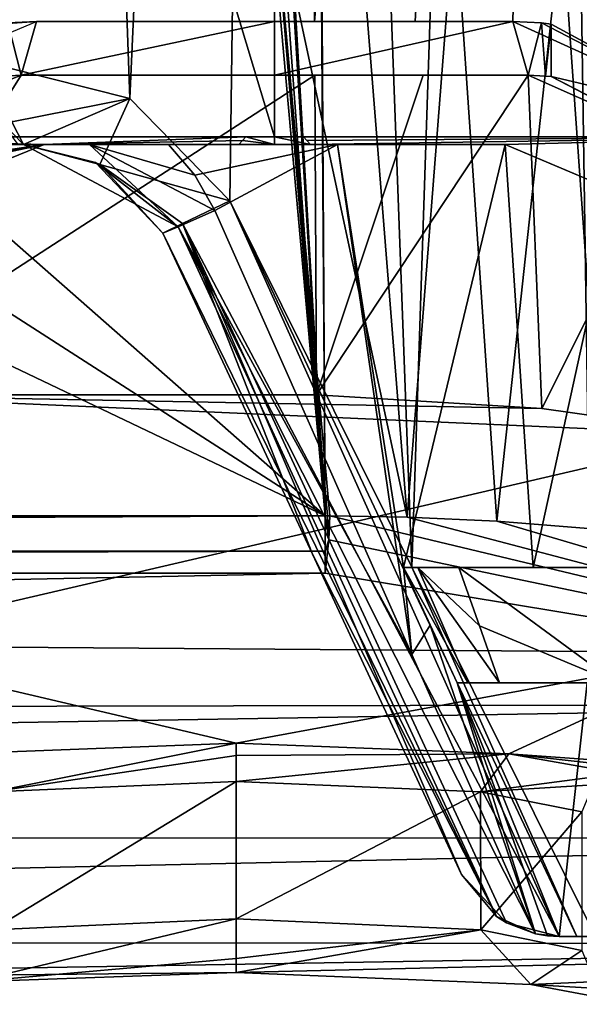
# Model space of a CAD drawing. Extents: x -250 to 250, y -968 to 894.
# Tile 489 of 656: x 222 to 229, y -967 to -955. Entities that reach past the tile are written whole.
import ezdxf

# ---------------------------------------------------------------- set-up
doc = ezdxf.new("R2010")
doc.units = 0
doc.header["$LTSCALE"] = 3.583593
for name, color, linetype in [('4432', 7, 'CONTINUOUS'), ('4447', 7, 'CONTINUOUS'), ('4465', 7, 'CONTINUOUS'), ('4471', 7, 'CONTINUOUS'), ('4472', 7, 'CONTINUOUS'), ('4505', 7, 'CONTINUOUS'), ('4529', 7, 'CONTINUOUS'), ('4537', 7, 'CONTINUOUS'), ('4555', 7, 'CONTINUOUS'), ('4567', 7, 'CONTINUOUS'), ('4572', 7, 'CONTINUOUS'), ('4582', 7, 'CONTINUOUS'), ('4600', 7, 'CONTINUOUS'), ('4601', 7, 'CONTINUOUS'), ('4613', 7, 'CONTINUOUS'), ('4635', 7, 'CONTINUOUS'), ('4672', 7, 'CONTINUOUS'), ('4708', 7, 'CONTINUOUS'), ('4721', 7, 'CONTINUOUS'), ('4782', 7, 'CONTINUOUS'), ('4786', 7, 'CONTINUOUS'), ('4787', 7, 'CONTINUOUS'), ('4792', 7, 'CONTINUOUS'), ('4843', 7, 'CONTINUOUS'), ('4845', 7, 'CONTINUOUS'), ('4855', 7, 'CONTINUOUS'), ('4888', 7, 'CONTINUOUS'), ('4919', 7, 'CONTINUOUS'), ('4935', 7, 'CONTINUOUS'), ('4951', 7, 'CONTINUOUS'), ('4956', 7, 'CONTINUOUS'), ('4958', 7, 'CONTINUOUS'), ('4976', 7, 'CONTINUOUS'), ('4985', 7, 'CONTINUOUS'), ('4990', 7, 'CONTINUOUS'), ('4992', 7, 'CONTINUOUS'), ('5003', 7, 'CONTINUOUS'), ('5007', 7, 'CONTINUOUS'), ('5025', 7, 'CONTINUOUS'), ('5031', 7, 'CONTINUOUS'), ('5036', 7, 'CONTINUOUS'), ('5043', 7, 'CONTINUOUS'), ('5058', 7, 'CONTINUOUS'), ('5059', 7, 'CONTINUOUS'), ('5071', 7, 'CONTINUOUS'), ('5087', 7, 'CONTINUOUS'), ('5095', 7, 'CONTINUOUS'), ('5103', 7, 'CONTINUOUS'), ('5106', 7, 'CONTINUOUS'), ('5123', 7, 'CONTINUOUS'), ('5139', 7, 'CONTINUOUS'), ('5140', 7, 'CONTINUOUS'), ('5149', 7, 'CONTINUOUS')]:
    doc.layers.add(name, color=color, linetype=linetype)

msp = doc.modelspace()

# ---------------------------------------------------------------- linework, layer by layer
at = {"layer": '4432', "color": 7, "linetype": 'CONTINUOUS'}
for points in [[(223.546, -957.355, -14.99), (225.492, -961.527, -14.935), (223.546, -957.355, -14.677), (223.546, -957.355, -14.99)], [(223.546, -957.355, -14.677), (225.492, -961.527, -14.935), (225.492, -961.527, -14.657), (223.546, -957.355, -14.677)], [(225.492, -961.527, -14.935), (227.433, -965.691, -14.623), (227.433, -965.691, -14.376), (225.492, -961.527, -14.935)], [(225.492, -961.527, -14.935), (227.433, -965.691, -14.376), (225.492, -961.527, -14.657), (225.492, -961.527, -14.935)]]:
    msp.add_3dface(points, dxfattribs=at)
at = {"layer": '4447', "color": 7, "linetype": 'CONTINUOUS'}
for points in [[(226.784, -962.83, -13.886), (224.22, -957.059, -13.978), (223.747, -957.271, -14.17), (226.784, -962.83, -13.886)], [(223.747, -957.271, -14.17), (223.546, -957.355, -14.677), (227.887, -966.237, -13.84), (223.747, -957.271, -14.17)], [(228.397, -966.465, -13.582), (226.784, -962.83, -13.886), (223.747, -957.271, -14.17), (228.397, -966.465, -13.582)], [(228.397, -966.465, -13.582), (223.747, -957.271, -14.17), (227.887, -966.237, -13.84), (228.397, -966.465, -13.582)], [(223.546, -957.355, -14.677), (225.492, -961.527, -14.657), (227.887, -966.237, -13.84), (223.546, -957.355, -14.677)], [(225.492, -961.527, -14.657), (227.433, -965.691, -14.376), (227.887, -966.237, -13.84), (225.492, -961.527, -14.657)]]:
    msp.add_3dface(points, dxfattribs=at)
at = {"layer": '4465', "color": 7, "linetype": 'CONTINUOUS'}
for points in [[(228, -953.7, -13.675), (231.27, -955.109, -12.517), (228.5, -949.2, -13.555), (228, -953.7, -13.675)], [(228.5, -949.2, -13.555), (231.27, -955.109, -12.517), (233.175, -953.697, -11.365), (228.5, -949.2, -13.555)], [(225.818, -956.2, -13.976), (223.617, -956.2, -13.931), (223.96, -956.6, -13.961), (225.818, -956.2, -13.976)], [(224.22, -957.059, -13.978), (225.818, -956.2, -13.976), (223.96, -956.6, -13.961), (224.22, -957.059, -13.978)], [(225.818, -956.2, -13.976), (224.22, -957.059, -13.978), (226.784, -962.83, -13.886), (225.818, -956.2, -13.976)], [(226.676, -961.7, -13.899), (225.818, -956.2, -13.976), (226.784, -962.83, -13.886), (226.676, -961.7, -13.899)], [(228, -956.2, -13.675), (225.818, -956.2, -13.976), (226.676, -961.7, -13.899), (228, -956.2, -13.675)], [(228.363, -961.7, -13.59), (228, -956.2, -13.675), (226.676, -961.7, -13.899), (228.363, -961.7, -13.59)], [(229.436, -956.808, -13.279), (228, -956.2, -13.675), (228.363, -961.7, -13.59), (229.436, -956.808, -13.279)], [(230, -961.7, -13.077), (229.436, -956.808, -13.279), (228.363, -961.7, -13.59), (230, -961.7, -13.077)], [(227.026, -962.45, -13.853), (226.676, -961.7, -13.899), (226.784, -962.83, -13.886), (227.026, -962.45, -13.853)], [(228.397, -966.465, -13.582), (227.026, -962.45, -13.853), (226.784, -962.83, -13.886), (228.397, -966.465, -13.582)], [(227.375, -963.2, -13.797), (227.026, -962.45, -13.853), (228.397, -966.465, -13.582), (227.375, -963.2, -13.797)], [(227.375, -963.2, -13.797), (228.704, -966.499, -13.501), (229.069, -963.2, -13.396), (227.375, -963.2, -13.797)], [(228.704, -966.499, -13.501), (227.375, -963.2, -13.797), (228.549, -966.49, -13.543), (228.704, -966.499, -13.501)], [(228.549, -966.49, -13.543), (227.375, -963.2, -13.797), (228.397, -966.465, -13.582), (228.549, -966.49, -13.543)], [(228.704, -966.499, -13.501), (229.935, -966.496, -13.101), (229.069, -963.2, -13.396), (228.704, -966.499, -13.501)]]:
    msp.add_3dface(points, dxfattribs=at)
at = {"layer": '4471', "color": 7, "linetype": 'CONTINUOUS'}
for points in [[(237.6, -914.356, 0), (225, -914.136, 12.6), (237.061, -956.1, 3.647), (237.6, -914.356, 0)], [(237.061, -956.1, 3.647), (225, -914.136, 12.6), (225, -956.1, 12.6), (237.061, -956.1, 3.647)]]:
    msp.add_3dface(points, dxfattribs=at)
at = {"layer": '4472', "color": 7, "linetype": 'CONTINUOUS'}
for points in [[(225, -956.1, 12.6), (225, -914.136, 12.6), (212.4, -914.356, 0), (225, -956.1, 12.6)], [(225, -956.1, 12.6), (212.4, -914.356, 0), (214.134, -956.1, 6.379), (225, -956.1, 12.6)], [(225, -914.576, -12.6), (217.749, -955.172, -10.304), (216.85, -945.65, -9.61), (225, -914.576, -12.6)], [(217.749, -955.172, -10.304), (225, -914.576, -12.6), (219.361, -954.555, -11.268), (217.749, -955.172, -10.304)]]:
    msp.add_3dface(points, dxfattribs=at)
at = {"layer": '4505', "color": 7, "linetype": 'CONTINUOUS'}
for points in [[(227.433, -965.691, -14.623), (228.019, -966.321, -15.222), (227.433, -965.691, -14.376), (227.433, -965.691, -14.623)], [(227.433, -965.691, -14.376), (228.019, -966.321, -15.222), (227.887, -966.237, -13.84), (227.433, -965.691, -14.376)], [(228.019, -966.321, -15.222), (228.397, -966.465, -13.582), (227.887, -966.237, -13.84), (228.019, -966.321, -15.222)], [(228.019, -966.321, -15.222), (228.703, -966.499, -15.478), (228.397, -966.465, -13.582), (228.019, -966.321, -15.222)], [(228.703, -966.499, -15.478), (228.549, -966.49, -13.543), (228.397, -966.465, -13.582), (228.703, -966.499, -15.478)], [(228.703, -966.499, -15.478), (228.704, -966.499, -14.489), (228.549, -966.49, -13.543), (228.703, -966.499, -15.478)], [(228.704, -966.499, -14.489), (228.704, -966.499, -13.501), (228.549, -966.49, -13.543), (228.704, -966.499, -14.489)]]:
    msp.add_3dface(points, dxfattribs=at)
at = {"layer": '4529', "color": 7, "linetype": 'CONTINUOUS'}
for points in [[(226.676, -961.7, -13.773), (227.026, -962.45, -13.853), (227.025, -962.45, -13.702), (226.676, -961.7, -13.773)], [(226.676, -961.7, -13.899), (227.026, -962.45, -13.853), (226.676, -961.7, -13.773), (226.676, -961.7, -13.899)], [(227.375, -963.2, -13.797), (227.375, -963.2, -13.633), (227.025, -962.45, -13.702), (227.375, -963.2, -13.797)], [(227.026, -962.45, -13.853), (227.375, -963.2, -13.797), (227.025, -962.45, -13.702), (227.026, -962.45, -13.853)]]:
    msp.add_3dface(points, dxfattribs=at)
at = {"layer": '4537', "color": 7, "linetype": 'CONTINUOUS'}
for points in [[(224.624, -956.1, -3.98), (214.134, -956.1, 6.379), (218.02, -956.1, -3.98), (224.624, -956.1, -3.98)], [(225, -956.1, 12.6), (214.134, -956.1, 6.379), (225, -956.1, -4), (225, -956.1, 12.6)], [(225, -956.1, -4), (214.134, -956.1, 6.379), (224.624, -956.1, -3.98), (225, -956.1, -4)], [(225.376, -956.1, -3.98), (225, -956.1, 12.6), (225, -956.1, -4), (225.376, -956.1, -3.98)], [(225.376, -956.1, -3.98), (231.98, -956.1, -3.98), (225, -956.1, 12.6), (225.376, -956.1, -3.98)], [(231.98, -956.1, -3.98), (237.061, -956.1, 3.647), (225, -956.1, 12.6), (231.98, -956.1, -3.98)]]:
    msp.add_3dface(points, dxfattribs=at)
at = {"layer": '4555', "color": 7, "linetype": 'CONTINUOUS'}
for points in [[(225.376, -956.1, -3.98), (225.42, -956.147, -3.975), (231.98, -956.1, -3.98), (225.376, -956.1, -3.98)], [(225.42, -956.147, -3.975), (225.465, -956.2, -3.97), (231.98, -956.1, -3.98), (225.42, -956.147, -3.975)], [(225.465, -956.2, -3.97), (228, -956.2, -3.97), (231.98, -956.1, -3.98), (225.465, -956.2, -3.97)], [(228, -956.2, -3.97), (229.429, -956.801, -3.907), (231.98, -956.1, -3.98), (228, -956.2, -3.97)]]:
    msp.add_3dface(points, dxfattribs=at)
at = {"layer": '4567', "color": 7, "linetype": 'CONTINUOUS'}
for points in [[(221.516, -955.2, -15.616), (223.117, -955.602, -15.889), (221.58, -955.907, -15.331), (221.516, -955.2, -15.616)], [(223.117, -955.602, -15.889), (221.734, -956.2, -14.64), (221.58, -955.907, -15.331), (223.117, -955.602, -15.889)], [(221.734, -956.2, -14.64), (223.117, -955.602, -15.889), (222.724, -956.462, -14.894), (221.734, -956.2, -14.64)], [(223.117, -955.602, -15.889), (224.416, -956.932, -15.989), (222.724, -956.462, -14.894), (223.117, -955.602, -15.889)], [(223.802, -957.226, -15.691), (223.546, -957.355, -14.99), (222.724, -956.462, -14.894), (223.802, -957.226, -15.691)], [(224.416, -956.932, -15.989), (223.802, -957.226, -15.691), (222.724, -956.462, -14.894), (224.416, -956.932, -15.989)]]:
    msp.add_3dface(points, dxfattribs=at)
at = {"layer": '4572', "color": 7, "linetype": 'CONTINUOUS'}
for points in [[(223.117, -955.602, -15.889), (221.516, -955.2, -15.616), (221.617, -913.6, -15.638), (223.117, -955.602, -15.889)], [(225.001, -913.6, -16), (223.117, -955.602, -15.889), (221.617, -913.6, -15.638), (225.001, -913.6, -16)], [(224.416, -956.932, -15.989), (223.117, -955.602, -15.889), (225.001, -913.6, -16), (224.416, -956.932, -15.989)], [(226.785, -961.695, -15.9), (224.416, -956.932, -15.989), (225.001, -913.6, -16), (226.785, -961.695, -15.9)], [(228.384, -913.6, -15.638), (226.785, -961.695, -15.9), (225.001, -913.6, -16), (228.384, -913.6, -15.638)], [(229.174, -966.499, -15.446), (226.785, -961.695, -15.9), (228.384, -913.6, -15.638), (229.174, -966.499, -15.446)], [(229.174, -966.499, -15.446), (228.384, -913.6, -15.638), (229.388, -929.784, -15.387), (229.174, -966.499, -15.446)]]:
    msp.add_3dface(points, dxfattribs=at)
at = {"layer": '4582', "color": 7, "linetype": 'CONTINUOUS'}
msp.add_3dface([(231.27, -955.109, -12.517), (228, -953.7, -13.675), (230.301, -954.333, -11.43), (231.27, -955.109, -12.517)], dxfattribs=at)
at = {"layer": '4600', "color": 7, "linetype": 'CONTINUOUS'}
for points in [[(222, -956.2, -12.846), (222, -956.2, -3.97), (220.606, -956.766, -3.91), (222, -956.2, -12.846)], [(221.261, -956.342, -11.595), (222, -956.2, -12.846), (220.606, -956.766, -3.91), (221.261, -956.342, -11.595)]]:
    msp.add_3dface(points, dxfattribs=at)
at = {"layer": '4601', "color": 7, "linetype": 'CONTINUOUS'}
for points in [[(227.375, -963.2, -13.633), (229.069, -963.2, -13.396), (227.516, -963.2, -13.138), (227.375, -963.2, -13.633)], [(227.375, -963.2, -13.797), (229.069, -963.2, -13.396), (227.375, -963.2, -13.633), (227.375, -963.2, -13.797)], [(229.069, -963.2, -13.396), (230.7, -963.2, -12.787), (227.516, -963.2, -13.138), (229.069, -963.2, -13.396)], [(227.516, -963.2, -13.138), (230.7, -963.2, -12.787), (227.928, -963.2, -12.745), (227.516, -963.2, -13.138)], [(227.928, -963.2, -12.745), (230.7, -963.2, -12.787), (229.441, -963.2, -11.26), (227.928, -963.2, -12.745)]]:
    msp.add_3dface(points, dxfattribs=at)
at = {"layer": '4613', "color": 7, "linetype": 'CONTINUOUS'}
for points in [[(222, -956.2, -3.97), (218.02, -956.1, -3.98), (217.632, -957.119, -3.873), (222, -956.2, -3.97)], [(222, -956.2, -3.97), (224.624, -956.1, -3.98), (218.02, -956.1, -3.98), (222, -956.2, -3.97)], [(224.624, -956.1, -3.98), (222, -956.2, -3.97), (224.58, -956.147, -3.975), (224.624, -956.1, -3.98)], [(222, -956.2, -3.97), (224.535, -956.2, -3.97), (224.58, -956.147, -3.975), (222, -956.2, -3.97)], [(220.606, -956.766, -3.91), (222, -956.2, -3.97), (217.632, -957.119, -3.873), (220.606, -956.766, -3.91)]]:
    msp.add_3dface(points, dxfattribs=at)
at = {"layer": '4635', "color": 7, "linetype": 'CONTINUOUS'}
for points in [[(229.441, -963.2, -11.26), (227.396, -961.7, -12.806), (227.665, -962.459, -12.77), (229.441, -963.2, -11.26)], [(229.441, -963.2, -11.26), (229.284, -961.7, -11.337), (227.396, -961.7, -12.806), (229.441, -963.2, -11.26)], [(227.928, -963.2, -12.745), (229.441, -963.2, -11.26), (227.665, -962.459, -12.77), (227.928, -963.2, -12.745)]]:
    msp.add_3dface(points, dxfattribs=at)
at = {"layer": '4672', "color": 7, "linetype": 'CONTINUOUS'}
for points in [[(221.734, -956.2, -14.333), (222.724, -956.462, -14.894), (222.67, -956.433, -14.563), (221.734, -956.2, -14.333)], [(221.734, -956.2, -14.333), (221.734, -956.2, -14.64), (222.724, -956.462, -14.894), (221.734, -956.2, -14.333)], [(223.546, -957.355, -14.99), (223.546, -957.355, -14.677), (222.67, -956.433, -14.563), (223.546, -957.355, -14.99)], [(222.724, -956.462, -14.894), (223.546, -957.355, -14.99), (222.67, -956.433, -14.563), (222.724, -956.462, -14.894)]]:
    msp.add_3dface(points, dxfattribs=at)
at = {"layer": '4708', "color": 7, "linetype": 'CONTINUOUS'}
for points in [[(221.58, -955.907, -15.331), (221.734, -956.2, -14.64), (221.446, -955.907, -15.3), (221.58, -955.907, -15.331)], [(221.734, -956.2, -14.64), (221.665, -956.2, -14.625), (221.446, -955.907, -15.3), (221.734, -956.2, -14.64)]]:
    msp.add_3dface(points, dxfattribs=at)
at = {"layer": '4721', "color": 7, "linetype": 'CONTINUOUS'}
msp.add_3dface([(221.024, -956.343, -11.959), (222, -956.2, -12.846), (221.261, -956.342, -11.595), (221.024, -956.343, -11.959)], dxfattribs=at)
at = {"layer": '4782', "color": 7, "linetype": 'CONTINUOUS'}
for points in [[(224.535, -956.2, -3.97), (225, -956.2, -4), (224.58, -956.147, -3.975), (224.535, -956.2, -3.97)], [(225, -956.2, -4), (224.624, -956.1, -3.98), (224.58, -956.147, -3.975), (225, -956.2, -4)], [(225, -956.2, -4), (225, -956.1, -4), (224.624, -956.1, -3.98), (225, -956.2, -4)], [(225.465, -956.2, -3.97), (225.376, -956.1, -3.98), (225, -956.1, -4), (225.465, -956.2, -3.97)], [(225, -956.2, -4), (225.465, -956.2, -3.97), (225, -956.1, -4), (225, -956.2, -4)], [(225.465, -956.2, -3.97), (225.42, -956.147, -3.975), (225.376, -956.1, -3.98), (225.465, -956.2, -3.97)]]:
    msp.add_3dface(points, dxfattribs=at)
at = {"layer": '4786', "color": 7, "linetype": 'CONTINUOUS'}
msp.add_3dface([(222, -956.2, -12.846), (221.024, -956.343, -11.959), (220, -956.2, -13.199), (222, -956.2, -12.846)], dxfattribs=at)
at = {"layer": '4787', "color": 7, "linetype": 'CONTINUOUS'}
for points in [[(222, -956.2, -12.846), (220, -956.2, -13.199), (221.734, -956.2, -14.333), (222, -956.2, -12.846)], [(221.734, -956.2, -14.333), (220, -956.2, -13.199), (221.734, -956.2, -14.64), (221.734, -956.2, -14.333)], [(221.734, -956.2, -14.64), (220, -956.2, -13.199), (221.665, -956.2, -14.625), (221.734, -956.2, -14.64)], [(222.591, -956.2, -14.064), (222, -956.2, -12.846), (221.734, -956.2, -14.333), (222.591, -956.2, -14.064)], [(222, -956.2, -12.846), (222.591, -956.2, -14.064), (222, -956.2, -3.97), (222, -956.2, -12.846)], [(222.591, -956.2, -14.064), (223.617, -956.2, -13.931), (222, -956.2, -3.97), (222.591, -956.2, -14.064)], [(222, -956.2, -3.97), (223.617, -956.2, -13.931), (224.535, -956.2, -3.97), (222, -956.2, -3.97)], [(223.617, -956.2, -13.931), (225.818, -956.2, -13.976), (224.535, -956.2, -3.97), (223.617, -956.2, -13.931)], [(224.535, -956.2, -3.97), (225.818, -956.2, -13.976), (225, -956.2, -4), (224.535, -956.2, -3.97)], [(225, -956.2, -4), (225.818, -956.2, -13.976), (225.465, -956.2, -3.97), (225, -956.2, -4)], [(225.818, -956.2, -13.976), (228, -956.2, -13.675), (225.465, -956.2, -3.97), (225.818, -956.2, -13.976)], [(228, -956.2, -13.675), (228, -956.2, -3.97), (225.465, -956.2, -3.97), (228, -956.2, -13.675)]]:
    msp.add_3dface(points, dxfattribs=at)
at = {"layer": '4792', "color": 7, "linetype": 'CONTINUOUS'}
for points in [[(227.375, -963.2, -13.633), (227.516, -963.2, -13.138), (226.676, -961.7, -13.773), (227.375, -963.2, -13.633)], [(227.375, -963.2, -13.633), (226.676, -961.7, -13.773), (227.025, -962.45, -13.702), (227.375, -963.2, -13.633)], [(226.676, -961.7, -13.773), (227.516, -963.2, -13.138), (226.863, -961.7, -13.207), (226.676, -961.7, -13.773)], [(227.396, -961.7, -12.806), (226.863, -961.7, -13.207), (227.665, -962.459, -12.77), (227.396, -961.7, -12.806)], [(226.863, -961.7, -13.207), (227.928, -963.2, -12.745), (227.665, -962.459, -12.77), (226.863, -961.7, -13.207)], [(227.516, -963.2, -13.138), (227.928, -963.2, -12.745), (226.863, -961.7, -13.207), (227.516, -963.2, -13.138)]]:
    msp.add_3dface(points, dxfattribs=at)
at = {"layer": '4843', "color": 7, "linetype": 'CONTINUOUS'}
for points in [[(228.703, -966.499, -15.478), (228.931, -966.499, -15.486), (228.704, -966.499, -14.489), (228.703, -966.499, -15.478)], [(228.704, -966.499, -13.501), (229.174, -966.499, -15.446), (229.935, -966.496, -13.101), (228.704, -966.499, -13.501)], [(228.931, -966.499, -15.486), (229.174, -966.499, -15.446), (228.704, -966.499, -13.501), (228.931, -966.499, -15.486)], [(228.931, -966.499, -15.486), (228.704, -966.499, -13.501), (228.704, -966.499, -14.489), (228.931, -966.499, -15.486)]]:
    msp.add_3dface(points, dxfattribs=at)
at = {"layer": '4845', "color": 7, "linetype": 'CONTINUOUS'}
for points in [[(222.591, -956.2, -14.064), (221.734, -956.2, -14.333), (223.747, -957.271, -14.17), (222.591, -956.2, -14.064)], [(223.747, -957.271, -14.17), (221.734, -956.2, -14.333), (222.67, -956.433, -14.563), (223.747, -957.271, -14.17)], [(223.617, -956.2, -13.931), (222.591, -956.2, -14.064), (223.96, -956.6, -13.961), (223.617, -956.2, -13.931)], [(222.591, -956.2, -14.064), (224.22, -957.059, -13.978), (223.96, -956.6, -13.961), (222.591, -956.2, -14.064)], [(224.22, -957.059, -13.978), (222.591, -956.2, -14.064), (223.747, -957.271, -14.17), (224.22, -957.059, -13.978)], [(223.546, -957.355, -14.677), (223.747, -957.271, -14.17), (222.67, -956.433, -14.563), (223.546, -957.355, -14.677)]]:
    msp.add_3dface(points, dxfattribs=at)
at = {"layer": '4855', "color": 7, "linetype": 'CONTINUOUS'}
for points in [[(228.363, -961.7, -13.59), (226.676, -961.7, -13.899), (226.676, -961.7, -13.773), (228.363, -961.7, -13.59)], [(228.363, -961.7, -13.59), (226.676, -961.7, -13.773), (226.863, -961.7, -13.207), (228.363, -961.7, -13.59)], [(230, -961.7, -13.077), (228.363, -961.7, -13.59), (226.863, -961.7, -13.207), (230, -961.7, -13.077)], [(227.396, -961.7, -12.806), (230, -961.7, -13.077), (226.863, -961.7, -13.207), (227.396, -961.7, -12.806)], [(229.284, -961.7, -11.337), (230, -961.7, -13.077), (227.396, -961.7, -12.806), (229.284, -961.7, -11.337)]]:
    msp.add_3dface(points, dxfattribs=at)
at = {"layer": '4888', "color": 7, "linetype": 'CONTINUOUS'}
for points in [[(223.802, -957.226, -15.691), (224.416, -956.932, -15.989), (228.703, -966.499, -15.478), (223.802, -957.226, -15.691)], [(224.416, -956.932, -15.989), (226.785, -961.695, -15.9), (228.931, -966.499, -15.486), (224.416, -956.932, -15.989)], [(228.703, -966.499, -15.478), (224.416, -956.932, -15.989), (228.931, -966.499, -15.486), (228.703, -966.499, -15.478)], [(223.546, -957.355, -14.99), (223.802, -957.226, -15.691), (225.492, -961.527, -14.935), (223.546, -957.355, -14.99)], [(225.492, -961.527, -14.935), (223.802, -957.226, -15.691), (227.433, -965.691, -14.623), (225.492, -961.527, -14.935)], [(228.019, -966.321, -15.222), (223.802, -957.226, -15.691), (228.703, -966.499, -15.478), (228.019, -966.321, -15.222)], [(227.433, -965.691, -14.623), (223.802, -957.226, -15.691), (228.019, -966.321, -15.222), (227.433, -965.691, -14.623)], [(226.785, -961.695, -15.9), (229.174, -966.499, -15.446), (228.931, -966.499, -15.486), (226.785, -961.695, -15.9)]]:
    msp.add_3dface(points, dxfattribs=at)
at = {"layer": '4919', "color": 7, "linetype": 'CONTINUOUS'}
for points in [[(228, -956.2, -3.97), (228, -956.2, -13.675), (229.436, -956.808, -13.279), (228, -956.2, -3.97)], [(228, -956.2, -3.97), (229.436, -956.808, -13.279), (229.429, -956.801, -3.907), (228, -956.2, -3.97)]]:
    msp.add_3dface(points, dxfattribs=at)
at = {"layer": '4935', "color": 7, "linetype": 'CONTINUOUS'}
for points in [[(221.7, -955.3, 19.206), (221.7, -955.3, 1.039), (225.523, -955.3, 19.206), (221.7, -955.3, 19.206)], [(221.7, -955.3, 1.039), (228.3, -955.3, 18.626), (226.934, -955.3, 18.999), (221.7, -955.3, 1.039)], [(221.7, -955.3, 1.039), (225, -955.3, 3.2), (228.3, -955.3, 18.626), (221.7, -955.3, 1.039)], [(225.523, -955.3, 19.206), (221.7, -955.3, 1.039), (226.934, -955.3, 18.999), (225.523, -955.3, 19.206)], [(225, -955.3, 3.2), (228.3, -955.3, 1.039), (228.3, -955.3, 18.626), (225, -955.3, 3.2)]]:
    msp.add_3dface(points, dxfattribs=at)
at = {"layer": '4951', "color": 7, "linetype": 'CONTINUOUS'}
for points in [[(225.4, -931.362, 16.69), (229.093, -912.943, 13.924), (225.519, -954.6, 19.132), (225.4, -931.362, 16.69)], [(225.519, -954.6, 19.132), (229.093, -912.943, 13.924), (226.831, -954.6, 18.946), (225.519, -954.6, 19.132)], [(226.831, -954.6, 18.946), (229.093, -912.943, 13.924), (228.1, -954.6, 18.618), (226.831, -954.6, 18.946)], [(228.1, -954.6, 18.618), (229.093, -912.943, 13.924), (230.813, -955.833, 17.424), (228.1, -954.6, 18.618)]]:
    msp.add_3dface(points, dxfattribs=at)
at = {"layer": '4956', "color": 7, "linetype": 'CONTINUOUS'}
for points in [[(224.5, -963.983, -3.549), (221.324, -964.617, -5.312), (220.968, -964.119, -5.005), (224.5, -963.983, -3.549)], [(224.5, -964.145, -3.871), (221.324, -964.617, -5.312), (224.5, -963.983, -3.549), (224.5, -964.145, -3.871)], [(224.5, -964.481, -4), (221.324, -964.617, -5.312), (224.5, -964.145, -3.871), (224.5, -964.481, -4)]]:
    msp.add_3dface(points, dxfattribs=at)
at = {"layer": '4958', "color": 7, "linetype": 'CONTINUOUS'}
for points in [[(228.1, -954.6, 18.618), (224.999, -954.6, 3.2), (221.9, -954.6, 19.132), (228.1, -954.6, 18.618)], [(226.831, -954.6, 18.946), (228.1, -954.6, 18.618), (221.9, -954.6, 19.132), (226.831, -954.6, 18.946)], [(225.519, -954.6, 19.132), (226.831, -954.6, 18.946), (221.9, -954.6, 19.132), (225.519, -954.6, 19.132)], [(224.999, -954.6, 3.2), (221.9, -954.6, 1.43), (221.9, -954.6, 19.132), (224.999, -954.6, 3.2)], [(228.1, -954.6, 18.618), (228.1, -954.6, 1.43), (224.999, -954.6, 3.2), (228.1, -954.6, 18.618)]]:
    msp.add_3dface(points, dxfattribs=at)
at = {"layer": '4976', "color": 7, "linetype": 'CONTINUOUS'}
for points in [[(224.5, -964.145, -3.871), (224.5, -963.983, -3.549), (228.046, -964.121, -5.019), (224.5, -964.145, -3.871)], [(227.678, -964.617, -5.314), (224.5, -964.481, -4), (228.046, -964.121, -5.019), (227.678, -964.617, -5.314)], [(224.5, -964.481, -4), (224.5, -964.145, -3.871), (228.046, -964.121, -5.019), (224.5, -964.481, -4)], [(229.5, -964.378, -8.53), (227.678, -964.617, -5.314), (228.046, -964.121, -5.019), (229.5, -964.378, -8.53)], [(229.146, -964.525, -8.521), (227.678, -964.617, -5.314), (229.5, -964.378, -8.53), (229.146, -964.525, -8.521)], [(229, -964.877, -8.5), (227.678, -964.617, -5.314), (229.146, -964.525, -8.521), (229, -964.877, -8.5)]]:
    msp.add_3dface(points, dxfattribs=at)
at = {"layer": '4985', "color": 7, "linetype": 'CONTINUOUS'}
for points in [[(225.544, -959.454, 19.642), (225.523, -955.3, 19.206), (226.934, -955.3, 18.999), (225.544, -959.454, 19.642)], [(228.3, -955.3, 18.626), (225.544, -959.454, 19.642), (226.934, -955.3, 18.999), (228.3, -955.3, 18.626)], [(228.478, -959.634, 19.025), (225.544, -959.454, 19.642), (228.3, -955.3, 18.626), (228.478, -959.634, 19.025)], [(228.478, -959.634, 19.025), (228.3, -955.3, 18.626), (230.224, -956.151, 17.832), (228.478, -959.634, 19.025)], [(230.9, -959.977, 17.816), (228.478, -959.634, 19.025), (230.224, -956.151, 17.832), (230.9, -959.977, 17.816)]]:
    msp.add_3dface(points, dxfattribs=at)
at = {"layer": '4990', "color": 7, "linetype": 'CONTINUOUS'}
for points in [[(225.657, -961.03, 22.824), (225.233, -901.141, 16.53), (205.56, -943.362, 20.967), (225.657, -961.03, 22.824)], [(225.233, -901.141, 16.53), (225.657, -961.03, 22.824), (225.427, -922.935, 18.821), (225.233, -901.141, 16.53)], [(204.384, -947.358, 21.387), (225.657, -961.03, 22.824), (205.56, -943.362, 20.967), (204.384, -947.358, 21.387)], [(200.611, -949.077, 21.568), (225.657, -961.03, 22.824), (204.384, -947.358, 21.387), (200.611, -949.077, 21.568)], [(132.5, -961.03, 22.824), (225.657, -961.03, 22.824), (200.611, -949.077, 21.568), (132.5, -961.03, 22.824)]]:
    msp.add_3dface(points, dxfattribs=at)
at = {"layer": '4992', "color": 7, "linetype": 'CONTINUOUS'}
for points in [[(221.324, -966.412, -5.312), (224.5, -964.481, -4), (224.5, -966.27, -4), (221.324, -966.412, -5.312)], [(221.324, -964.617, -5.312), (224.5, -964.481, -4), (221.324, -966.412, -5.312), (221.324, -964.617, -5.312)], [(224.5, -964.481, -4), (227.678, -964.617, -5.314), (224.5, -966.27, -4), (224.5, -964.481, -4)], [(224.5, -966.27, -4), (227.678, -964.617, -5.314), (227.683, -966.412, -5.319), (224.5, -966.27, -4)], [(227.678, -964.617, -5.314), (229, -964.877, -8.5), (227.683, -966.412, -5.319), (227.678, -964.617, -5.314)], [(229, -964.877, -8.5), (229, -966.681, -8.5), (227.683, -966.412, -5.319), (229, -964.877, -8.5)]]:
    msp.add_3dface(points, dxfattribs=at)
at = {"layer": '5003', "color": 7, "linetype": 'CONTINUOUS'}
for points in [[(224.5, -966.27, -4), (227.683, -966.412, -5.319), (224.5, -966.784, -3.775), (224.5, -966.27, -4)], [(224.5, -966.966, -3.231), (227.683, -966.412, -5.319), (228.333, -967.124, -4.926), (224.5, -966.966, -3.231)], [(224.5, -966.784, -3.775), (227.683, -966.412, -5.319), (224.5, -966.966, -3.231), (224.5, -966.784, -3.775)], [(227.683, -966.412, -5.319), (229, -966.681, -8.5), (228.333, -967.124, -4.926), (227.683, -966.412, -5.319)], [(228.333, -967.124, -4.926), (229, -966.681, -8.5), (229.205, -967.175, -8.471), (228.333, -967.124, -4.926)], [(229.7, -967.379, -8.459), (228.333, -967.124, -4.926), (229.205, -967.175, -8.471), (229.7, -967.379, -8.459)]]:
    msp.add_3dface(points, dxfattribs=at)
at = {"layer": '5007', "color": 7, "linetype": 'CONTINUOUS'}
for points in [[(225.544, -959.454, 19.642), (219.1, -959.454, 19.642), (225.523, -955.3, 19.206), (225.544, -959.454, 19.642)], [(221.7, -955.3, 19.206), (219.1, -959.454, 19.642), (219.887, -956.036, 19.283), (221.7, -955.3, 19.206)], [(219.1, -959.454, 19.642), (221.7, -955.3, 19.206), (225.523, -955.3, 19.206), (219.1, -959.454, 19.642)]]:
    msp.add_3dface(points, dxfattribs=at)
at = {"layer": '5025', "color": 7, "linetype": 'CONTINUOUS'}
for points in [[(228.1, -954.6, 1.43), (230.813, -955.833, 17.424), (228.473, -954.619, 0.549), (228.1, -954.6, 1.43)], [(228.1, -954.6, 18.618), (230.813, -955.833, 17.424), (228.1, -954.6, 1.43), (228.1, -954.6, 18.618)], [(230.813, -955.833, 17.424), (228.6, -954.635, -0.4), (228.473, -954.619, 0.549), (230.813, -955.833, 17.424)], [(228.6, -954.635, -1.5), (230.813, -955.833, 17.424), (230.817, -955.838, -1.5), (228.6, -954.635, -1.5)], [(228.6, -954.635, -0.4), (230.813, -955.833, 17.424), (228.6, -954.635, -1.5), (228.6, -954.635, -0.4)]]:
    msp.add_3dface(points, dxfattribs=at)
at = {"layer": '5031', "color": 7, "linetype": 'CONTINUOUS'}
for points in [[(225.657, -961.03, 22.824), (132.5, -961.03, 22.824), (132.5, -961.488, 22.713), (225.657, -961.03, 22.824)], [(225.657, -961.03, 22.824), (132.5, -961.488, 22.713), (225.657, -961.488, 22.713), (225.657, -961.03, 22.824)], [(132.5, -961.772, 22.336), (225.657, -961.772, 22.336), (225.657, -961.488, 22.713), (132.5, -961.772, 22.336)], [(132.5, -961.488, 22.713), (132.5, -961.772, 22.336), (225.657, -961.488, 22.713), (132.5, -961.488, 22.713)]]:
    msp.add_3dface(points, dxfattribs=at)
at = {"layer": '5036', "color": 7, "linetype": 'CONTINUOUS'}
for points in [[(225.427, -922.935, 18.821), (225.657, -961.03, 22.824), (223.743, -928.539, 19.506), (225.427, -922.935, 18.821)], [(223.743, -928.539, 19.506), (225.657, -961.03, 22.824), (223.739, -930.121, 19.676), (223.743, -928.539, 19.506)], [(223.739, -930.121, 19.676), (225.657, -961.03, 22.824), (223.756, -935.159, 20.214), (223.739, -930.121, 19.676)], [(223.756, -935.159, 20.214), (225.657, -961.03, 22.824), (223.922, -940.169, 20.742), (223.756, -935.159, 20.214)], [(223.922, -940.169, 20.742), (225.657, -961.03, 22.824), (224.358, -946.545, 21.396), (223.922, -940.169, 20.742)], [(224.358, -946.545, 21.396), (225.657, -961.03, 22.824), (224.986, -952.93, 22.027), (224.358, -946.545, 21.396)], [(225.657, -961.03, 22.824), (225.688, -961.03, 22.824), (224.986, -952.93, 22.027), (225.657, -961.03, 22.824)], [(225.688, -961.03, 22.824), (225.718, -961.03, 22.822), (224.986, -952.93, 22.027), (225.688, -961.03, 22.824)]]:
    msp.add_3dface(points, dxfattribs=at)
at = {"layer": '5043', "color": 7, "linetype": 'CONTINUOUS'}
for points in [[(228.6, -955.317, -0.4), (228.6, -954.635, -1.5), (228.6, -955.317, -1.5), (228.6, -955.317, -0.4)], [(228.6, -954.635, -0.4), (228.6, -954.635, -1.5), (228.6, -955.317, -0.4), (228.6, -954.635, -0.4)]]:
    msp.add_3dface(points, dxfattribs=at)
at = {"layer": '5058', "color": 7, "linetype": 'CONTINUOUS'}
for points in [[(228.6, -954.635, -1.5), (230.817, -955.838, -1.5), (228.6, -955.317, -1.5), (228.6, -954.635, -1.5)], [(230.817, -955.838, -1.5), (230.241, -956.17, -1.5), (228.6, -955.317, -1.5), (230.817, -955.838, -1.5)]]:
    msp.add_3dface(points, dxfattribs=at)
at = {"layer": '5059', "color": 7, "linetype": 'CONTINUOUS'}
for points in [[(225.657, -961.772, 22.336), (132.5, -963.672, 15.59), (235.96, -963.475, 16.359), (225.657, -961.772, 22.336)], [(132.5, -961.772, 22.336), (132.5, -963.672, 15.59), (225.657, -961.772, 22.336), (132.5, -961.772, 22.336)], [(132.5, -963.672, 15.59), (132.5, -965.203, 8.751), (235.96, -963.475, 16.359), (132.5, -963.672, 15.59)], [(235.96, -963.475, 16.359), (132.5, -965.203, 8.751), (239.267, -965.221, 8.662), (235.96, -963.475, 16.359)], [(132.5, -965.203, 8.751), (178.88, -966.554, 0.393), (239.267, -965.221, 8.662), (132.5, -965.203, 8.751)], [(178.88, -966.554, 0.393), (240.3, -966.593, 0.087), (239.267, -965.221, 8.662), (178.88, -966.554, 0.393)], [(207.895, -967.139, -5.104), (240.3, -966.593, 0.087), (178.88, -966.554, 0.393), (207.895, -967.139, -5.104)], [(224.5, -966.966, -3.231), (240.3, -966.593, 0.087), (207.895, -967.139, -5.104), (224.5, -966.966, -3.231)], [(224.5, -966.966, -3.231), (228.333, -967.124, -4.926), (240.3, -966.593, 0.087), (224.5, -966.966, -3.231)], [(228.333, -967.124, -4.926), (229.7, -967.379, -8.459), (240.3, -966.593, 0.087), (228.333, -967.124, -4.926)], [(224.5, -966.966, -3.231), (207.895, -967.139, -5.104), (221.066, -967.089, -4.534), (224.5, -966.966, -3.231)]]:
    msp.add_3dface(points, dxfattribs=at)
at = {"layer": '5071', "color": 7, "linetype": 'CONTINUOUS'}
for points in [[(235.96, -963.475, 16.359), (225.718, -961.03, 22.822), (225.707, -961.341, 22.785), (235.96, -963.475, 16.359)], [(225.718, -961.03, 22.822), (235.96, -963.475, 16.359), (226.724, -961.047, 22.709), (225.718, -961.03, 22.822)], [(235.96, -963.475, 16.359), (227.892, -961.099, 22.492), (226.724, -961.047, 22.709), (235.96, -963.475, 16.359)], [(235.96, -963.475, 16.359), (229.297, -961.211, 22.087), (227.892, -961.099, 22.492), (235.96, -963.475, 16.359)], [(225.657, -961.772, 22.336), (235.96, -963.475, 16.359), (225.707, -961.341, 22.785), (225.657, -961.772, 22.336)]]:
    msp.add_3dface(points, dxfattribs=at)
at = {"layer": '5087', "color": 7, "linetype": 'CONTINUOUS'}
for points in [[(221.324, -966.412, -5.312), (224.5, -966.27, -4), (221.066, -967.089, -4.534), (221.324, -966.412, -5.312)], [(224.5, -966.27, -4), (224.5, -966.784, -3.775), (221.066, -967.089, -4.534), (224.5, -966.27, -4)], [(224.5, -966.784, -3.775), (224.5, -966.966, -3.231), (221.066, -967.089, -4.534), (224.5, -966.784, -3.775)]]:
    msp.add_3dface(points, dxfattribs=at)
at = {"layer": '5095', "color": 7, "linetype": 'CONTINUOUS'}
for points in [[(228.3, -955.3, 18.626), (228.6, -955.317, -0.4), (230.224, -956.151, 17.832), (228.3, -955.3, 18.626)], [(228.524, -955.31, 0.336), (228.6, -955.317, -0.4), (228.3, -955.3, 18.626), (228.524, -955.31, 0.336)], [(228.3, -955.3, 1.039), (228.524, -955.31, 0.336), (228.3, -955.3, 18.626), (228.3, -955.3, 1.039)], [(230.241, -956.17, -1.5), (228.6, -955.317, -0.4), (228.6, -955.317, -1.5), (230.241, -956.17, -1.5)], [(230.224, -956.151, 17.832), (228.6, -955.317, -0.4), (230.241, -956.17, -1.5), (230.224, -956.151, 17.832)]]:
    msp.add_3dface(points, dxfattribs=at)
at = {"layer": '5103', "color": 7, "linetype": 'CONTINUOUS'}
for points in [[(221.476, -955.31, 0.336), (221.528, -954.619, 0.55), (221.7, -955.3, 1.039), (221.476, -955.31, 0.336)], [(221.528, -954.619, 0.55), (221.9, -954.6, 1.43), (221.7, -955.3, 1.039), (221.528, -954.619, 0.55)], [(221.7, -955.3, 1.039), (224.999, -954.6, 3.2), (225, -955.3, 3.2), (221.7, -955.3, 1.039)], [(221.9, -954.6, 1.43), (224.999, -954.6, 3.2), (221.7, -955.3, 1.039), (221.9, -954.6, 1.43)], [(224.999, -954.6, 3.2), (228.1, -954.6, 1.43), (225, -955.3, 3.2), (224.999, -954.6, 3.2)], [(225, -955.3, 3.2), (228.1, -954.6, 1.43), (228.3, -955.3, 1.039), (225, -955.3, 3.2)], [(228.1, -954.6, 1.43), (228.473, -954.619, 0.549), (228.3, -955.3, 1.039), (228.1, -954.6, 1.43)], [(228.3, -955.3, 1.039), (228.473, -954.619, 0.549), (228.524, -955.31, 0.336), (228.3, -955.3, 1.039)], [(228.473, -954.619, 0.549), (228.6, -954.635, -0.4), (228.524, -955.31, 0.336), (228.473, -954.619, 0.549)], [(228.6, -954.635, -0.4), (228.6, -955.317, -0.4), (228.524, -955.31, 0.336), (228.6, -954.635, -0.4)]]:
    msp.add_3dface(points, dxfattribs=at)
at = {"layer": '5106', "color": 7, "linetype": 'CONTINUOUS'}
for points in [[(221.7, -955.3, 1.039), (221.7, -955.3, 19.206), (219.887, -956.036, 19.283), (221.7, -955.3, 1.039)], [(221.476, -955.31, 0.336), (221.7, -955.3, 1.039), (219.887, -956.036, 19.283), (221.476, -955.31, 0.336)]]:
    msp.add_3dface(points, dxfattribs=at)
at = {"layer": '5123', "color": 7, "linetype": 'CONTINUOUS'}
for points in [[(221.9, -954.6, 19.132), (221.4, -954.635, -0.4), (219.328, -955.682, 19.246), (221.9, -954.6, 19.132)], [(221.528, -954.619, 0.55), (221.4, -954.635, -0.4), (221.9, -954.6, 19.132), (221.528, -954.619, 0.55)], [(221.9, -954.6, 1.43), (221.528, -954.619, 0.55), (221.9, -954.6, 19.132), (221.9, -954.6, 1.43)]]:
    msp.add_3dface(points, dxfattribs=at)
at = {"layer": '5139', "color": 7, "linetype": 'CONTINUOUS'}
for points in [[(225.544, -959.454, 19.642), (228.478, -959.634, 19.025), (219.1, -959.454, 19.642), (225.544, -959.454, 19.642)], [(219.1, -959.454, 19.642), (230.9, -959.977, 17.816), (219.1, -962.719, 5.688), (219.1, -959.454, 19.642)], [(228.478, -959.634, 19.025), (230.9, -959.977, 17.816), (219.1, -959.454, 19.642), (228.478, -959.634, 19.025)], [(230.9, -959.977, 17.816), (230.9, -962.806, 5.184), (219.1, -962.719, 5.688), (230.9, -959.977, 17.816)], [(230.9, -962.806, 5.184), (224.5, -963.983, -3.549), (219.1, -962.719, 5.688), (230.9, -962.806, 5.184)], [(224.5, -963.983, -3.549), (220.968, -964.119, -5.005), (219.1, -962.719, 5.688), (224.5, -963.983, -3.549)], [(228.046, -964.121, -5.019), (224.5, -963.983, -3.549), (230.9, -962.806, 5.184), (228.046, -964.121, -5.019)], [(230.9, -964.325, -7.673), (228.046, -964.121, -5.019), (230.9, -962.806, 5.184), (230.9, -964.325, -7.673)], [(230.214, -964.367, -8.337), (229.5, -964.378, -8.53), (228.046, -964.121, -5.019), (230.214, -964.367, -8.337)], [(230.9, -964.325, -7.673), (230.214, -964.367, -8.337), (228.046, -964.121, -5.019), (230.9, -964.325, -7.673)]]:
    msp.add_3dface(points, dxfattribs=at)
at = {"layer": '5140', "color": 7, "linetype": 'CONTINUOUS'}
for points in [[(225.688, -961.03, 22.824), (225.657, -961.03, 22.824), (225.707, -961.341, 22.785), (225.688, -961.03, 22.824)], [(225.657, -961.03, 22.824), (225.657, -961.488, 22.713), (225.707, -961.341, 22.785), (225.657, -961.03, 22.824)], [(225.718, -961.03, 22.822), (225.688, -961.03, 22.824), (225.707, -961.341, 22.785), (225.718, -961.03, 22.822)], [(225.657, -961.488, 22.713), (225.657, -961.772, 22.336), (225.707, -961.341, 22.785), (225.657, -961.488, 22.713)]]:
    msp.add_3dface(points, dxfattribs=at)
at = {"layer": '5149', "color": 7, "linetype": 'CONTINUOUS'}
for points in [[(224.986, -952.93, 22.027), (225.718, -961.03, 22.822), (226.724, -961.047, 22.709), (224.986, -952.93, 22.027)], [(224.986, -952.93, 22.027), (226.724, -961.047, 22.709), (226.085, -953.007, 21.938), (224.986, -952.93, 22.027)], [(226.085, -953.007, 21.938), (226.724, -961.047, 22.709), (227.345, -953.12, 21.762), (226.085, -953.007, 21.938)], [(226.724, -961.047, 22.709), (227.892, -961.099, 22.492), (227.345, -953.12, 21.762), (226.724, -961.047, 22.709)], [(227.345, -953.12, 21.762), (227.892, -961.099, 22.492), (228.736, -953.277, 21.425), (227.345, -953.12, 21.762)], [(227.892, -961.099, 22.492), (229.297, -961.211, 22.087), (228.736, -953.277, 21.425), (227.892, -961.099, 22.492)], [(228.736, -953.277, 21.425), (229.297, -961.211, 22.087), (230.176, -953.48, 20.907), (228.736, -953.277, 21.425)]]:
    msp.add_3dface(points, dxfattribs=at)

doc.saveas('drawing.dxf')
